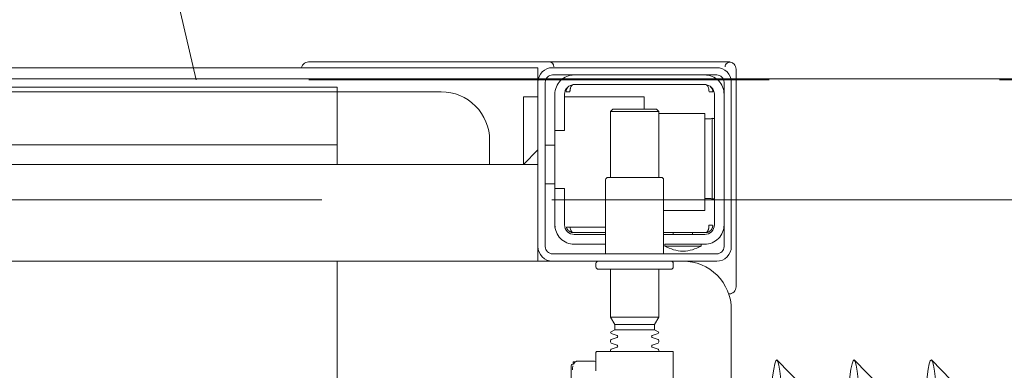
# Model space of a CAD drawing. Header units: millimetres. Extents: x 23192 to 177760, y -399809 to -79279.
# Tile 687 of 822: x 73942.7 to 73963.07, y -194625.61 to -194618.36. Entities that reach past the tile are written whole.
import ezdxf

# ---------------------------------------------------------------- set-up
doc = ezdxf.new("R2010")
doc.units = ezdxf.units.MM
doc.linetypes.add('HIDDEN2', pattern=[4.7625, 3.175, -1.5875])
doc.layers.get('0').update_dxf_attribs({"lineweight": 0})
doc.layers.add('!! 2 ZABUDOWA GK-MDF', color=54, linetype='Continuous', lineweight=13)
doc.layers.add('!! wymiary osi', color=250, linetype='Continuous', lineweight=9)
doc.layers.add('!! 2_WYBURZENIA DO REMONTU', color=7, linetype='Continuous', lineweight=0, true_color=0x4d4d4d, plot=False)
doc.layers.add('!!_@ wypos sanit nd', color=7, linetype='Continuous', lineweight=0, plot=False)
doc.styles.add('TXT', font='simplex.shx')
doc.dimstyles.new('DIM50', dxfattribs={"dimscale": 5, "dimtxt": 2.5, "dimasz": 1.5, "dimexe": 0, "dimexo": 0, "dimgap": 0.5, "dimtad": 1, "dimdec": 4, "dimrnd": 0.5, "dimdsep": 46, "dimtxsty": 'TXT', "dimblk1": 'TICK1', "dimblk2": 'TICK1', "dimsah": 1, "dimcen": 0, "dimse1": 1, "dimse2": 1, "dimclrd": 1, "dimclre": 7, "dimclrt": 9, "dimadec": 0, "dimazin": 0, "dimtfac": 1, "dimtdec": 4, "dimtmove": 2, "dimatfit": 3, "dimldrblk": 'TICK1', "dimfxl": 1, "dimtolj": 1, "dimarcsym": 0})

# ---------------------------------------------------------------- blocks, each defined once
blk = doc.blocks.new('A$Cff2eaf8b')
for points in [[(-0.15993, -0.0325), (-0.17249, -0.0325, 0.405519), (-0.172, -0.032), (-0.172, -0.0313, 0.414214), (-0.1725, -0.0308), (-0.1875, -0.0308, 0.414214), (-0.188, -0.0313), (-0.188, -0.032, 0.405519), (-0.18751, -0.0325), (-0.19, -0.0325, -0.414214), (-0.2, -0.0225), (-0.2, 0.0575, -0.266001), (-0.19506, 0.06612)], [(-0.188, 0.06265), (-0.188, -0.01362, 0.414214), (-0.1878, -0.01382), (-0.17545, -0.01382), (-0.1722, -0.01382, 0.414214), (-0.172, -0.01362), (-0.172, -0.00982)], [(-0.185, -0.01382), (-0.185, -0.01406, -0.050055), (-0.18485, -0.01432), (-0.18364, -0.01473, -0.719897), (-0.18364, -0.01511), (-0.18485, -0.01552, -0.050055), (-0.185, -0.01578), (-0.185, -0.01606, -0.050055), (-0.18485, -0.01632), (-0.18364, -0.01673, -0.719897), (-0.18364, -0.01711), (-0.18485, -0.01752, -0.050055), (-0.185, -0.01778), (-0.1841, -0.0183), (-0.1841, -0.01936), (-0.185, -0.02092), (-0.185, -0.0308)], [(-0.175, -0.01382), (-0.175, -0.01406, 0.050055), (-0.17515, -0.01432), (-0.17636, -0.01473, 0.719897), (-0.17636, -0.01511), (-0.17515, -0.01552, 0.050055), (-0.175, -0.01578), (-0.175, -0.01606, 0.050055), (-0.17515, -0.01632), (-0.17636, -0.01673, 0.719897), (-0.17636, -0.01711), (-0.17515, -0.01752, 0.050055), (-0.175, -0.01778), (-0.1759, -0.0183), (-0.1759, -0.01936), (-0.175, -0.02092), (-0.175, -0.0308)], [(-0.20011, -0.02584, 0.091301), (-0.20056, -0.02614, 0.198909), (-0.20099, -0.02721)], [(-0.19945, -0.02578, 0.170835), (-0.20011, -0.02584)], [(-0.18625, -0.03562, 0.119096), (-0.19, -0.03454, 0.119096), (-0.19375, -0.03562)], [(-0.186, -0.034), (-0.186, -0.0493, 0.414214), (-0.1855, -0.0498), (-0.1745, -0.0498, 0.414214), (-0.174, -0.0493), (-0.174, -0.034)], [(-0.1985, -0.04, -0.414214), (-0.1945, -0.036), (-0.18625, -0.036), (-0.18625, -0.03562), (-0.19375, -0.03562), (-0.19375, -0.036)], [(-0.174, -0.036), (-0.1675, -0.036, -0.414214), (-0.1635, -0.04), (-0.16353, -0.0395)], [(-0.186, -0.038), (-0.1945, -0.038, 0.414214), (-0.1965, -0.04), (-0.1965, -0.067, 0.414214), (-0.1945, -0.069), (-0.1675, -0.069, 0.414214), (-0.1655, -0.067), (-0.1655, -0.0595), (-0.1635, -0.0595), (-0.1635, -0.04)], [(-0.1635, -0.0475), (-0.1655, -0.0475), (-0.1655, -0.04, 0.414214), (-0.1675, -0.038), (-0.174, -0.038)], [(-0.1945, -0.06193), (-0.19515, -0.06194), (-0.19542, -0.06194), (-0.1956, -0.06194), (-0.19567, -0.06194, 0.116465), (-0.19589, -0.062), (-0.19601, -0.06205), (-0.19601, -0.04535), (-0.19589, -0.0454, 0.116465), (-0.19567, -0.04546), (-0.19542, -0.04546), (-0.19515, -0.04546), (-0.1945, -0.04547)], [(-0.15, -0.0525), (-0.15, -0.0575, 0.414214), (-0.14, -0.0675), (-0.11847, -0.0675), (-0.11847, -0.0525)], [(-0.1675, -0.071, 0.414214), (-0.1635, -0.067), (-0.1635, -0.0595)], [(-0.1985, -0.067, 0.414214), (-0.1945, -0.071)], [(-0.20099, -0.0722, 0.198909), (-0.20056, -0.07326, 0.091301), (-0.20011, -0.07356)], [(-0.16237, -0.07369), (-0.1625, -0.07369), (-0.16269, -0.07369), (-0.16294, -0.07369), (-0.16323, -0.07369), (-0.16357, -0.07369), (-0.16393, -0.07369), (-0.16428, -0.07369), (-0.19771, -0.07369), (-0.19841, -0.07369), (-0.19903, -0.07369), (-0.19948, -0.07369), (-0.19961, -0.07369), (-0.19973, -0.07367), (-0.19984, -0.07365), (-0.20003, -0.07359, 0.517033), (-0.1987, -0.07266)], [(-0.1633, -0.0727, 0.412536), (-0.1623, -0.0737), (-0.11251, -0.0737), (-0.11222, -0.07367), (-0.11194, -0.07358), (-0.11168, -0.07345), (-0.11145, -0.07326), (-0.11126, -0.07304), (-0.11112, -0.07278), (-0.11104, -0.0725)]]:
    blk.add_lwpolyline(points, format="xyb")
for points in [[(-0.11847, -0.0325), (-0.11847, 0.0575), (0.11153, 0.0575), (0.11153, -0.0325)], [(-0.16688, -0.0007), (-0.16688, -0.01094), (-0.16692, -0.01107), (-0.16701, -0.01115), (-0.16725, -0.0112), (-0.16725, -0.01147), (-0.16728, -0.01157), (-0.16735, -0.01164), (-0.16746, -0.01168), (-0.16762, -0.01169), (-0.16775, -0.0117), (-0.16789, -0.01172), (-0.16797, -0.01179), (-0.16807, -0.01182), (-0.1682, -0.01182), (-0.17167, -0.01182), (-0.172, -0.01177)], [(-0.24945, -0.00383), (-0.24147, -0.01202)], [(-0.24136, -0.00387), (-0.23342, -0.00387), (-0.22548, -0.01202)], [(-0.22538, -0.00387), (-0.21743, -0.00387), (-0.2095, -0.01202)], [(-0.16713, -0.01002), (-0.16714, -0.01028), (-0.16723, -0.01081)], [(-0.16738, -0.01122), (-0.16772, -0.01167), (-0.16829, -0.01182)], [(-0.1841, -0.0183), (-0.1759, -0.0183)], [(-0.1759, -0.01936), (-0.1841, -0.01936)], [(-0.175, -0.02092), (-0.185, -0.02092)], [(-0.20001, -0.0258), (-0.19988, -0.02576), (-0.19976, -0.02573), (-0.19963, -0.02571), (-0.19948, -0.02571)], [(-0.20099, -0.02721), (-0.20099, -0.0722)], [(-0.16, -0.0355), (-0.16, -0.0325), (0.16, -0.0325), (0.16, -0.0355)], [(-0.16, -0.0485), (-0.16, -0.0365)], [(-0.19478, -0.0384), (-0.186, -0.0384)], [(-0.192, -0.038), (-0.192, -0.0384)], [(-0.188, -0.038), (-0.188, -0.0384)], [(-0.16664, -0.0395), (-0.16666, -0.03934), (-0.16669, -0.03923), (-0.16672, -0.03912), (-0.16675, -0.03902), (-0.16679, -0.03892), (-0.16684, -0.03881), (-0.16689, -0.03872), (-0.16695, -0.03863), (-0.16702, -0.03855), (-0.1671, -0.03848), (-0.16718, -0.03843), (-0.16729, -0.0384), (-0.16718, -0.03841), (-0.16708, -0.03842), (-0.16696, -0.03845), (-0.16686, -0.03848), (-0.16677, -0.03851), (-0.16666, -0.03856), (-0.16657, -0.03861), (-0.16646, -0.03868), (-0.16636, -0.03876), (-0.16627, -0.03884), (-0.16618, -0.03894), (-0.1661, -0.03904), (-0.16603, -0.03915), (-0.16598, -0.03926), (-0.16593, -0.03938), (-0.16589, -0.0395), (-0.174, -0.0395)], [(-0.174, -0.0384), (-0.16722, -0.0384)], [(-0.185, -0.063), (-0.1945, -0.063), (-0.1945, -0.043), (-0.186, -0.043)], [(-0.19591, -0.04539), (-0.19602, -0.04539), (-0.19616, -0.04539), (-0.19632, -0.04539), (-0.1965, -0.04539)], [(-0.1615, -0.0485), (-0.1635, -0.0485)], [(-0.185, -0.0498), (-0.185, -0.06342), (-0.1845, -0.06392), (-0.1755, -0.06392), (-0.175, -0.06342), (-0.175, -0.0498)], [(0.16, -0.0555), (0.157, -0.0525), (0.16, -0.0525), (-0.16, -0.0525), (-0.157, -0.0525), (-0.16, -0.0555)], [(-0.157, -0.0525), (-0.157, -0.0665), (-0.16, -0.0665)], [(0.10602, -0.0525), (0.10602, -0.05658), (-0.11847, -0.05658)], [(-0.1615, -0.0565), (-0.1635, -0.0565)], [(-0.1965, -0.06201), (-0.19632, -0.06201), (-0.19616, -0.06201), (-0.19602, -0.06201), (-0.19591, -0.06201)], [(-0.175, -0.06342), (-0.185, -0.06342)], [(-0.182, -0.06392), (-0.182, -0.0665), (-0.1655, -0.0665)], [(-0.16636, -0.06865), (-0.16625, -0.06854), (-0.16619, -0.06847), (-0.16612, -0.06839), (-0.16606, -0.0683), (-0.16601, -0.0682), (-0.16596, -0.06811), (-0.16592, -0.06801), (-0.16589, -0.0679), (-0.16586, -0.0678), (-0.16584, -0.06769), (-0.16583, -0.06759), (-0.16583, -0.06749), (-0.16593, -0.0675), (-0.16607, -0.0675), (-0.1663, -0.0675), (-0.16641, -0.0675), (-0.16651, -0.0675), (-0.16661, -0.0675), (-0.16661, -0.0676), (-0.16662, -0.0677), (-0.16663, -0.0678), (-0.16664, -0.0679), (-0.16665, -0.068), (-0.16667, -0.06811), (-0.1667, -0.06821), (-0.16673, -0.06831), (-0.16676, -0.06841), (-0.1668, -0.06852), (-0.16685, -0.06862), (-0.1669, -0.06871), (-0.16697, -0.0688), (-0.16704, -0.06887), (-0.16712, -0.06893), (-0.16725, -0.069), (-0.19475, -0.069), (-0.19493, -0.0689), (-0.19501, -0.06882), (-0.19508, -0.06874), (-0.19513, -0.06865), (-0.19518, -0.06855), (-0.19522, -0.06846), (-0.19526, -0.06835), (-0.19529, -0.06825), (-0.19532, -0.06813), (-0.19534, -0.06803), (-0.19536, -0.06793), (-0.19537, -0.06783), (-0.19538, -0.06772), (-0.19539, -0.0676), (-0.19539, -0.0675), (-0.19617, -0.06751), (-0.19616, -0.06762), (-0.19615, -0.06772), (-0.19613, -0.06783), (-0.19611, -0.06793), (-0.19607, -0.06803), (-0.19603, -0.06813), (-0.19598, -0.06823), (-0.19593, -0.06832), (-0.19586, -0.06841), (-0.19579, -0.06849), (-0.19572, -0.06857), (-0.19563, -0.06865)], [(-0.03305, -0.0725), (-0.16, -0.0725), (-0.16, -0.0695)]]:
    blk.add_lwpolyline(points)
for points in [[(-0.2, -0.0695), (-0.2, -0.0355, -0.414214), (-0.197, -0.0325), (-0.163, -0.0325, -0.414214), (-0.16, -0.0355), (-0.16, -0.0695, -0.414214), (-0.163, -0.0725), (-0.197, -0.0725, -0.414214)], [(-0.1615, -0.0355), (-0.1615, -0.0695, -0.414214), (-0.163, -0.071), (-0.197, -0.071, -0.414214), (-0.1985, -0.0695), (-0.1985, -0.0355, -0.414214), (-0.197, -0.034), (-0.163, -0.034, -0.414214)]]:
    blk.add_lwpolyline(points, format="xyb", close=True)
for points in [[(-0.19467, -0.0384), (-0.19467, -0.0384), (-0.19467, -0.0384), (-0.19466, -0.0384), (-0.19466, -0.0384), (-0.19466, -0.0384), (-0.19466, -0.0384), (-0.19466, -0.0384), (-0.19466, -0.0384), (-0.19466, -0.0384), (-0.19466, -0.0384), (-0.19466, -0.0384), (-0.19466, -0.0384), (-0.19466, -0.0384), (-0.19466, -0.0384), (-0.19467, -0.0384), (-0.19467, -0.0384), (-0.19467, -0.0384), (-0.19467, -0.0384), (-0.19467, -0.0384), (-0.19468, -0.0384), (-0.19468, -0.0384), (-0.19468, -0.0384), (-0.19469, -0.0384), (-0.1947, -0.0384), (-0.19471, -0.0384), (-0.19471, -0.0384), (-0.19471, -0.0384), (-0.19471, -0.0384), (-0.19472, -0.0384), (-0.19472, -0.0384), (-0.19472, -0.0384), (-0.19472, -0.03841), (-0.19473, -0.03841), (-0.19473, -0.03841), (-0.19473, -0.03841), (-0.19473, -0.03841), (-0.19473, -0.03841), (-0.19474, -0.03841), (-0.19474, -0.03841), (-0.19474, -0.03841), (-0.19474, -0.03841), (-0.19474, -0.03841), (-0.19474, -0.03841), (-0.19475, -0.03841), (-0.19475, -0.03841), (-0.19475, -0.03841), (-0.19475, -0.03841), (-0.19476, -0.03841), (-0.19476, -0.03841), (-0.19476, -0.03841), (-0.19476, -0.03841), (-0.19477, -0.03842), (-0.19477, -0.03842), (-0.19477, -0.03842), (-0.19478, -0.03842), (-0.19479, -0.03842), (-0.19479, -0.03842), (-0.1948, -0.03843), (-0.19481, -0.03843), (-0.19481, -0.03843), (-0.19482, -0.03844), (-0.19483, -0.03844), (-0.19484, -0.03844), (-0.19484, -0.03845), (-0.19485, -0.03845), (-0.19486, -0.03845), (-0.19486, -0.03846), (-0.19487, -0.03846), (-0.19488, -0.03847), (-0.19489, -0.03847), (-0.19489, -0.03848), (-0.1949, -0.03848), (-0.19491, -0.03849), (-0.19491, -0.03849), (-0.19492, -0.0385), (-0.19493, -0.0385), (-0.19493, -0.03851), (-0.19494, -0.03851), (-0.19495, -0.03852), (-0.19495, -0.03852), (-0.19496, -0.03853), (-0.19497, -0.03854), (-0.19497, -0.03854), (-0.19498, -0.03855), (-0.19499, -0.03856), (-0.19499, -0.03856), (-0.195, -0.03857), (-0.19501, -0.03858), (-0.19501, -0.03859), (-0.19502, -0.03859), (-0.19503, -0.0386), (-0.19503, -0.03861), (-0.19504, -0.03862), (-0.19505, -0.03862), (-0.19505, -0.03863), (-0.19506, -0.03864), (-0.19507, -0.03865), (-0.19507, -0.03866), (-0.19508, -0.03867), (-0.19508, -0.03868), (-0.19509, -0.03869), (-0.1951, -0.03869), (-0.1951, -0.0387), (-0.19511, -0.03871), (-0.19511, -0.03872), (-0.19512, -0.03873), (-0.19512, -0.03874), (-0.19513, -0.03875), (-0.19514, -0.03876), (-0.19514, -0.03877), (-0.19515, -0.03878), (-0.19515, -0.03879), (-0.19516, -0.0388), (-0.19516, -0.03881), (-0.19517, -0.03882), (-0.19517, -0.03884), (-0.19518, -0.03885), (-0.19518, -0.03886), (-0.19519, -0.03887), (-0.1952, -0.03888), (-0.1952, -0.03889), (-0.19521, -0.0389), (-0.19521, -0.03891), (-0.19521, -0.03893), (-0.19522, -0.03894), (-0.19522, -0.03895), (-0.19523, -0.03896), (-0.19523, -0.03897), (-0.19524, -0.03899), (-0.19524, -0.039), (-0.19525, -0.03901), (-0.19525, -0.03902), (-0.19526, -0.03905), (-0.19527, -0.03907), (-0.19528, -0.0391), (-0.19528, -0.03912), (-0.19529, -0.03915), (-0.1953, -0.03918), (-0.19531, -0.0392), (-0.19531, -0.03923), (-0.19532, -0.03926), (-0.19532, -0.03928), (-0.19533, -0.03931), (-0.19533, -0.03933), (-0.19534, -0.03936), (-0.19534, -0.03939), (-0.19535, -0.03941), (-0.19535, -0.03944), (-0.19536, -0.03947), (-0.19536, -0.03949), (-0.19536, -0.03952), (-0.19537, -0.03955), (-0.19537, -0.03957), (-0.19537, -0.0396), (-0.19537, -0.03961), (-0.19537, -0.03962), (-0.19538, -0.03963), (-0.19538, -0.03963), (-0.19538, -0.03964), (-0.19538, -0.03965), (-0.19538, -0.03965), (-0.19538, -0.03966), (-0.19538, -0.03966), (-0.19538, -0.03967), (-0.19538, -0.03967), (-0.19538, -0.03968), (-0.19538, -0.03969), (-0.19538, -0.03969), (-0.19538, -0.0397), (-0.19538, -0.0397), (-0.19538, -0.0397), (-0.19538, -0.03971), (-0.19538, -0.03971), (-0.19538, -0.03972), (-0.19538, -0.03972), (-0.19538, -0.03972), (-0.19538, -0.03973), (-0.19538, -0.03973), (-0.19538, -0.03973), (-0.19538, -0.03974), (-0.19538, -0.03974), (-0.19538, -0.03974), (-0.19538, -0.03974), (-0.19538, -0.03975), (-0.19538, -0.03975), (-0.19538, -0.03975), (-0.19538, -0.03976), (-0.19538, -0.03976), (-0.19538, -0.03977), (-0.19538, -0.03977), (-0.19539, -0.03978), (-0.19539, -0.03978), (-0.19539, -0.03979), (-0.19539, -0.03979), (-0.19539, -0.03979), (-0.19539, -0.0398), (-0.19539, -0.0398), (-0.19539, -0.03981), (-0.19539, -0.03981), (-0.19539, -0.03982), (-0.19538, -0.03982), (-0.19538, -0.03983), (-0.19538, -0.03983), (-0.19538, -0.03984), (-0.19538, -0.03984), (-0.19538, -0.03984), (-0.19538, -0.03985), (-0.19538, -0.03986), (-0.19538, -0.03986), (-0.19538, -0.03987), (-0.19538, -0.03987), (-0.19538, -0.03987), (-0.19538, -0.03988), (-0.19538, -0.03988), (-0.19538, -0.03989), (-0.19538, -0.03989), (-0.19538, -0.03989), (-0.19538, -0.03989), (-0.19538, -0.0399), (-0.19538, -0.0399), (-0.19539, -0.0399), (-0.19539, -0.0399), (-0.19539, -0.0399), (-0.19539, -0.0399), (-0.19539, -0.0399), (-0.19539, -0.03991), (-0.1954, -0.03991), (-0.1954, -0.03991), (-0.1954, -0.03991), (-0.1954, -0.03991), (-0.1954, -0.03991), (-0.19541, -0.03991), (-0.19541, -0.03991), (-0.19542, -0.03991), (-0.19542, -0.03991), (-0.19543, -0.0399), (-0.19544, -0.0399), (-0.19545, -0.0399), (-0.19545, -0.0399), (-0.19546, -0.0399), (-0.19546, -0.0399), (-0.19547, -0.0399), (-0.19547, -0.0399), (-0.19548, -0.0399), (-0.19549, -0.0399), (-0.1955, -0.0399), (-0.1955, -0.0399), (-0.19551, -0.0399), (-0.19552, -0.0399), (-0.19553, -0.0399), (-0.19554, -0.0399), (-0.19555, -0.0399), (-0.19556, -0.0399), (-0.19557, -0.0399), (-0.19558, -0.0399), (-0.19559, -0.0399), (-0.19561, -0.0399), (-0.19564, -0.0399), (-0.19566, -0.0399), (-0.19568, -0.0399), (-0.1957, -0.0399), (-0.19574, -0.0399), (-0.19576, -0.0399), (-0.19578, -0.0399), (-0.19595, -0.0399), (-0.19596, -0.0399), (-0.19598, -0.0399), (-0.19599, -0.0399), (-0.19601, -0.0399), (-0.19602, -0.0399), (-0.19603, -0.0399), (-0.19604, -0.0399), (-0.19605, -0.0399), (-0.19606, -0.0399), (-0.19607, -0.0399), (-0.19608, -0.0399), (-0.19609, -0.0399), (-0.1961, -0.0399), (-0.19611, -0.0399), (-0.19612, -0.0399), (-0.19613, -0.03989), (-0.19614, -0.03989), (-0.19614, -0.03989), (-0.19615, -0.03989), (-0.19615, -0.03989), (-0.19615, -0.03989), (-0.19615, -0.03989), (-0.19616, -0.03989), (-0.19616, -0.03989), (-0.19616, -0.03989), (-0.19616, -0.0399), (-0.19616, -0.0399), (-0.19616, -0.0399), (-0.19616, -0.0399), (-0.19616, -0.0399), (-0.19617, -0.0399), (-0.19617, -0.03991), (-0.19617, -0.03991), (-0.19617, -0.03991), (-0.19617, -0.03991), (-0.19617, -0.03991), (-0.19617, -0.03991), (-0.19617, -0.03991), (-0.19617, -0.03991), (-0.19617, -0.03991), (-0.19617, -0.03991), (-0.19617, -0.0399), (-0.19617, -0.0399), (-0.19617, -0.0399), (-0.19617, -0.03989), (-0.19617, -0.03989), (-0.19617, -0.03989), (-0.19617, -0.03988), (-0.19617, -0.03987), (-0.19617, -0.03986), (-0.19617, -0.03985), (-0.19617, -0.03984), (-0.19617, -0.03984), (-0.19617, -0.03984), (-0.19617, -0.03983), (-0.19617, -0.03983), (-0.19617, -0.03982), (-0.19617, -0.03982), (-0.19617, -0.03981), (-0.19616, -0.0398), (-0.19616, -0.03979), (-0.19616, -0.03979), (-0.19616, -0.03978), (-0.19616, -0.03978), (-0.19616, -0.03977), (-0.19616, -0.03977), (-0.19616, -0.03977), (-0.19616, -0.03976), (-0.19616, -0.03976), (-0.19616, -0.03975), (-0.19616, -0.03975), (-0.19616, -0.03974), (-0.19616, -0.03974), (-0.19616, -0.03973), (-0.19616, -0.03973), (-0.19616, -0.03972), (-0.19616, -0.03972), (-0.19616, -0.03972), (-0.19616, -0.03972), (-0.19616, -0.03971), (-0.19616, -0.03971), (-0.19616, -0.0397), (-0.19615, -0.0397), (-0.19615, -0.0397), (-0.19615, -0.03969), (-0.19615, -0.03969), (-0.19615, -0.03968), (-0.19615, -0.03967), (-0.19615, -0.03967), (-0.19615, -0.03966), (-0.19615, -0.03966), (-0.19615, -0.03965), (-0.19615, -0.03964), (-0.19614, -0.03964), (-0.19614, -0.03963), (-0.19614, -0.03962), (-0.19614, -0.03962), (-0.19614, -0.03961), (-0.19614, -0.0396), (-0.19614, -0.03959), (-0.19613, -0.03958), (-0.19613, -0.03958), (-0.19613, -0.03957), (-0.19613, -0.03955), (-0.19612, -0.03954), (-0.19612, -0.03952), (-0.19611, -0.0395), (-0.19611, -0.03949), (-0.1961, -0.03947), (-0.1961, -0.03945), (-0.19609, -0.03944), (-0.19609, -0.03942), (-0.19608, -0.03941), (-0.19608, -0.03939), (-0.19607, -0.03937), (-0.19607, -0.03936), (-0.19606, -0.03934), (-0.19605, -0.03933), (-0.19605, -0.03931), (-0.19604, -0.0393), (-0.19603, -0.03928), (-0.19603, -0.03927), (-0.19602, -0.03925), (-0.19601, -0.03923), (-0.196, -0.03922), (-0.196, -0.0392), (-0.19599, -0.03919), (-0.19598, -0.03918), (-0.19597, -0.03916), (-0.19596, -0.03915), (-0.19596, -0.03913), (-0.19595, -0.03912), (-0.19594, -0.0391), (-0.19593, -0.03909), (-0.19592, -0.03907), (-0.19591, -0.03906), (-0.1959, -0.03905), (-0.19589, -0.03903), (-0.19588, -0.03902), (-0.19587, -0.03901), (-0.19586, -0.03899), (-0.19585, -0.03898), (-0.19584, -0.03897), (-0.19583, -0.03895), (-0.19582, -0.03894), (-0.19581, -0.03893), (-0.1958, -0.03891), (-0.19579, -0.0389), (-0.19577, -0.03889), (-0.19576, -0.03888), (-0.19575, -0.03886), (-0.19574, -0.03885), (-0.19573, -0.03884), (-0.19572, -0.03883), (-0.1957, -0.03882), (-0.19569, -0.0388), (-0.19568, -0.03879), (-0.19567, -0.03878), (-0.19565, -0.03877), (-0.19564, -0.03876), (-0.19563, -0.03875), (-0.19562, -0.03874), (-0.1956, -0.03873), (-0.19559, -0.03872), (-0.19558, -0.03871), (-0.19556, -0.0387), (-0.19555, -0.03869), (-0.19554, -0.03868), (-0.19552, -0.03867), (-0.19551, -0.03866), (-0.19549, -0.03865), (-0.19548, -0.03864), (-0.19547, -0.03863), (-0.19545, -0.03862), (-0.19544, -0.03861), (-0.19542, -0.0386), (-0.19541, -0.0386), (-0.19539, -0.03859), (-0.19538, -0.03858), (-0.19536, -0.03857), (-0.19535, -0.03856), (-0.19533, -0.03856), (-0.19532, -0.03855), (-0.1953, -0.03854), (-0.19529, -0.03853), (-0.19527, -0.03853), (-0.19526, -0.03852), (-0.19524, -0.03851), (-0.19522, -0.03851), (-0.19521, -0.0385), (-0.19519, -0.0385), (-0.19518, -0.03849), (-0.19516, -0.03848), (-0.19515, -0.03848), (-0.19513, -0.03847), (-0.19511, -0.03847), (-0.1951, -0.03846), (-0.19508, -0.03846), (-0.19506, -0.03845), (-0.19505, -0.03845), (-0.19503, -0.03845), (-0.19502, -0.03844), (-0.195, -0.03844), (-0.19498, -0.03843), (-0.19497, -0.03843), (-0.19495, -0.03843), (-0.19493, -0.03842), (-0.19492, -0.03842), (-0.19491, -0.03842), (-0.1949, -0.03842), (-0.19489, -0.03842), (-0.19488, -0.03842), (-0.19487, -0.03841), (-0.19486, -0.03841), (-0.19485, -0.03841), (-0.19484, -0.03841), (-0.19483, -0.03841), (-0.19481, -0.03841), (-0.1948, -0.03841), (-0.19479, -0.03841), (-0.19479, -0.03841), (-0.19478, -0.03841), (-0.19478, -0.0384), (-0.19477, -0.0384), (-0.19477, -0.0384), (-0.19476, -0.0384), (-0.19475, -0.0384), (-0.19474, -0.0384), (-0.19474, -0.0384), (-0.19473, -0.0384), (-0.19473, -0.0384), (-0.19471, -0.0384), (-0.19471, -0.0384), (-0.1947, -0.0384), (-0.1947, -0.0384), (-0.19469, -0.0384), (-0.19469, -0.0384), (-0.19469, -0.0384), (-0.19469, -0.0384), (-0.19468, -0.0384), (-0.19468, -0.0384), (-0.19468, -0.0384), (-0.19468, -0.0384), (-0.19467, -0.0384), (-0.19467, -0.0384), (-0.19467, -0.0384)], [(-0.11847, -0.0685), (0.11153, -0.0685), (0.11153, -0.0675), (-0.11847, -0.0675)]]:
    blk.add_lwpolyline(points, close=True)
for centre, major_axis, ratio, start_param, end_param in [((-0.24136, 0.04363), (0, 0.0557), 0.04256, 0.705617, 3.691026), ((-0.22538, 0.04363), (0, 0.0557), 0.04256, 0.705617, 3.691026), ((-0.20939, 0.04363), (0, 0.0557), 0.04256, 0.705617, 3.691026), ((-0.16763, -0.01149), (0.000004, -0.0002), 0.133184, 6.278107, 6.278112), ((-0.16723, -0.011), (0.000013, -0.0002), 0.223, 6.276731, 6.276777)]:
    blk.add_ellipse(centre, major_axis=major_axis, ratio=ratio, start_param=start_param, end_param=end_param)
blk = doc.blocks.new('TICK1')
at = {"color": 0}
for p, q in [((0, -1.4), (0, 1.4)), ((0, 0), (-1, 0))]:
    blk.add_line(p, q, dxfattribs=at)
at = {"color": 2}
blk.add_line((-1, -1), (1, 1), dxfattribs=at)
blk = doc.blocks.new('*D1930')
at = {"layer": '!! wymiary osi', "color": 1, "lineweight": -2, "transparency": 16777216}
blk.add_line((73777.923, -194606.38), (74084.923, -194606.38), dxfattribs=at)
at = {"layer": 'DEFPOINTS', "color": 0, "transparency": 16777216}
for p in [(74092.423, -194606.38), (73770.423, -194639.588), (74092.423, -194639.588)]:
    blk.add_point(p, dxfattribs=at)
at = {"layer": '!! wymiary osi', "color": 1, "lineweight": -2, "transparency": 16777216, "xscale": 7.5, "yscale": 7.5, "zscale": 7.5, "rotation": 180}
blk.add_blockref('TICK1', (73770.423, -194606.38), dxfattribs=at)
at = {"layer": '!! wymiary osi', "color": 1, "lineweight": -2, "transparency": 16777216, "xscale": 7.5, "yscale": 7.5, "zscale": 7.5}
blk.add_blockref('TICK1', (74092.423, -194606.38), dxfattribs=at)
at = {"layer": '!! wymiary osi', "color": 9, "transparency": 16777216, "insert": (73931.423, -194597.63), "char_height": 12.5, "attachment_point": 5, "style": 'TXT'}
blk.add_mtext('\\A1;322', dxfattribs=at)

msp = doc.modelspace()

# ---------------------------------------------------------------- linework, layer by layer
at = {"layer": '!! 2 ZABUDOWA GK-MDF'}
msp.add_lwpolyline([(73782.42327, -194619.5883), (74092.42327, -194619.5883)], dxfattribs=at)
at = {"layer": '!! 2_WYBURZENIA DO REMONTU', "linetype": 'HIDDEN2', "ltscale": 3}
for p, q in [((73942.71611, -194603.87186), (73946.34981, -194619.60527)), ((73972.49674, -194619.60527), (73946.34981, -194619.60527)), ((73939.42327, -194622.0883), (73979.42327, -194622.0883))]:
    msp.add_line(p, q, dxfattribs=at)
msp.add_lwpolyline([(73887.42327, -194619.5883), (73987.42327, -194619.5883)])

# ---------------------------------------------------------------- block references
at = {"layer": '!!_@ wypos sanit nd', "xscale": 100, "yscale": 100, "zscale": 100, "rotation": 180}
msp.add_blockref('A$Cff2eaf8b', (73937.4231, -194626.6053), dxfattribs=at)

# ---------------------------------------------------------------- dimensions: what is measured, and where the dimension line sits
at = {"layer": '!! wymiary osi'}
dim = msp.add_linear_dim(base=(74092.42327, -194606.38034), p1=(73770.42327, -194639.5883), p2=(74092.42327, -194639.5883), dimstyle='DIM50', dxfattribs=at)
dim.commit()
dim.dimension.update_dxf_attribs({"geometry": '*D1930', "text_midpoint": (73931.42327, -194597.63034)})

doc.saveas('drawing.dxf')
